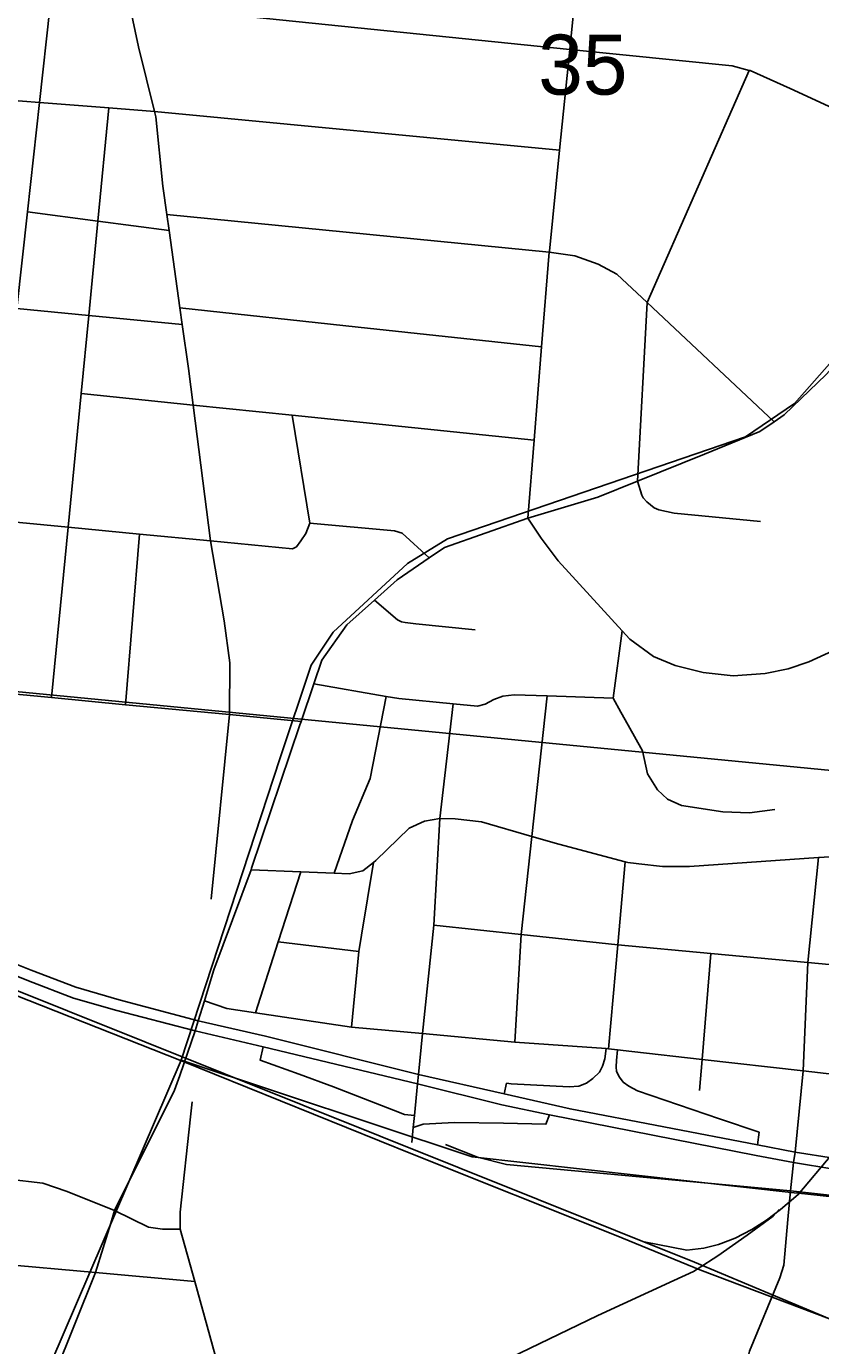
# Model space of a CAD drawing. Extents: x 0 to 34, y -3.9 to 26.2.
# Drawn here: x 2.832 to 3.386, y 14.874 to 15.794 of the extents above; entities that cross this region are included whole.
import ezdxf

# ---------------------------------------------------------------- set-up
doc = ezdxf.new("R2010")
doc.units = 0
for name, color, linetype in [('GM_X_City_Street', 7, 'Continuous'), ('GM_X_County_Road', 7, 'Continuous'), ('GM_X_Interchange_Ramps', 7, 'Continuous'), ('GM_X_Rail_Line', 7, 'Continuous'), ('GM_X_Section', 7, 'Continuous'), ('GM_X_Section_Text', 7, 'Continuous'), ('GM_X_State_Route', 7, 'Continuous'), ('GM_X_US_Route', 7, 'Continuous')]:
    doc.layers.add(name, color=color, linetype=linetype)

msp = doc.modelspace()

# ---------------------------------------------------------------- linework, layer by layer
at = {"layer": 'GM_X_City_Street'}
for p, q in [((2.92148, 15.73503), (3.20423, 15.708)), ((3.0299, 15.44773), (3.01756, 15.52302)), ((3.28426, 15.45469), (3.34447, 15.4489)), ((2.90126, 15.32102), (2.91109, 15.44002)), ((3.00773, 15.15565), (3.06417, 15.14887))]:
    msp.add_line(p, q, dxfattribs=at)
for points in [[(3.18203, 15.45129), (3.18642, 15.50559), (3.1917, 15.57074), (3.19704, 15.63681), (3.19711, 15.63761), (3.20423, 15.708), (3.21135, 15.77833), (3.218, 15.84403), (3.22287, 15.89214), (3.2273, 15.9359), (3.22898, 15.95252)], [(2.79753, 15.33087), (2.8099, 15.44978), (2.82527, 15.59757), (2.83269, 15.66496), (2.84111, 15.74128), (2.8556, 15.8728)], [(2.90399, 15.80965), (3.21135, 15.77833), (3.32481, 15.76677), (3.33664, 15.76365), (3.33726, 15.76348), (3.36511, 15.75114), (3.395, 15.73734), (3.42792, 15.72214), (3.44442, 15.71231), (3.45451, 15.70451), (3.48516, 15.67142)], [(3.25867, 15.47709), (3.26531, 15.60169), (3.33664, 15.76365)], [(2.69932, 15.75232), (2.70399, 15.75196), (2.74734, 15.74858), (2.79355, 15.74499), (2.84111, 15.74128), (2.88947, 15.73752), (2.92148, 15.73503)], [(2.84955, 15.32593), (2.86118, 15.44483), (2.87031, 15.53822), (2.87563, 15.5927), (2.88192, 15.65854), (2.88947, 15.73752)], [(2.83269, 15.66496), (2.88192, 15.65854), (2.93162, 15.65205)], [(2.93005, 15.66318), (3.19704, 15.63681), (3.21487, 15.63421), (3.23108, 15.62856), (3.24423, 15.62146), (3.26531, 15.60169), (3.3541, 15.51846)], [(2.6847, 15.61115), (2.69042, 15.6106), (2.73247, 15.60653), (2.7797, 15.60197), (2.82527, 15.59757), (2.87563, 15.5927), (2.94086, 15.5864)], [(2.93924, 15.59794), (3.06366, 15.58451), (3.1917, 15.57074)], [(2.87031, 15.53822), (2.94843, 15.53016), (3.01756, 15.52302), (3.18642, 15.50559)], [(3.25867, 15.47709), (3.26178, 15.46713), (3.26265, 15.46539), (3.26525, 15.46258), (3.27029, 15.45839), (3.27347, 15.45695), (3.28426, 15.45469)], [(2.66939, 15.46332), (2.67621, 15.46266), (2.71716, 15.45871), (2.76554, 15.45405), (2.8099, 15.44978), (2.86118, 15.44483), (2.91109, 15.44002), (2.96047, 15.43527), (3.01779, 15.42975), (3.02048, 15.43121), (3.02359, 15.43533), (3.02711, 15.44057), (3.0299, 15.44773), (3.08899, 15.44234), (3.09427, 15.44071), (3.1133, 15.42354)], [(3.18203, 15.45129), (3.19134, 15.43722), (3.20317, 15.4214), (3.24805, 15.37259), (3.25334, 15.36683), (3.2698, 15.35472), (3.28486, 15.34834), (3.30449, 15.34338), (3.32532, 15.34106), (3.34773, 15.34288), (3.36373, 15.34597), (3.37825, 15.35099), (3.41983, 15.36992)], [(3.07504, 15.39398), (3.09114, 15.38014), (3.09389, 15.37886), (3.09645, 15.37831), (3.10379, 15.37739), (3.14533, 15.37321)], [(3.35463, 15.2478), (3.33675, 15.2455), (3.31817, 15.24626), (3.28942, 15.25064), (3.27964, 15.25502), (3.27256, 15.26162), (3.26556, 15.27278), (3.26208, 15.2888), (3.25218, 15.30685), (3.2471, 15.31586), (3.24154, 15.32568), (3.24805, 15.37259)], [(3.03264, 15.33555), (3.08317, 15.32684), (3.09204, 15.32531), (3.12989, 15.32166), (3.14696, 15.32001), (3.1523, 15.32142), (3.15843, 15.32472), (3.16454, 15.32687), (3.17253, 15.32785), (3.19567, 15.32712), (3.24154, 15.32568)], [(3.0468, 15.20352), (3.05966, 15.24014), (3.07199, 15.26951), (3.08317, 15.32684)], [(3.17308, 15.08555), (3.17734, 15.16074), (3.18487, 15.22911), (3.19567, 15.32712)], [(3.05888, 15.09606), (3.06417, 15.14887), (3.06602, 15.16015), (3.07433, 15.21089)], [(3.23847, 15.08082), (3.24495, 15.15355), (3.25011, 15.21135)], [(2.99201, 15.1059), (3.00773, 15.15565), (3.02367, 15.20446)], [(3.11642, 15.16721), (3.17734, 15.16074), (3.24495, 15.15355), (3.30982, 15.14747), (3.37767, 15.14112), (3.44194, 15.1351), (3.47797, 15.13172)], [(3.30188, 15.05176), (3.30369, 15.07353), (3.30982, 15.14747)], [(3.37424, 15.06562), (3.43447, 15.0586), (3.4401, 15.05794), (3.5, 15.05096), (3.50364, 15.05053), (3.50599, 15.05026), (3.57132, 15.04635)], [(2.62415, 15.01137), (2.6328, 15.01042), (2.81959, 14.98986), (2.84341, 14.98706), (2.86038, 14.98139), (2.89363, 14.96794)], [(3.12465, 15.01407), (3.14684, 15.00537), (3.16715, 15.00025), (3.3654, 14.98179), (3.56247, 14.95984), (3.62253, 14.95483), (3.64569, 14.95588), (3.65903, 14.95865), (3.74123, 14.98619), (3.75947, 14.9923), (3.76334, 14.99272), (3.76597, 14.99253), (3.77084, 14.99131), (3.78402, 14.98649), (3.79037, 14.98271), (3.79602, 14.97864), (3.80042, 14.97327), (3.8024, 14.97052), (3.8049, 14.96707), (3.80918, 14.95331), (3.82291, 14.89796)], [(2.89363, 14.96794), (2.91725, 14.95649), (2.92703, 14.95509), (2.93943, 14.95509)], [(2.61804, 14.94836), (2.62677, 14.94757), (2.79445, 14.93243), (2.81241, 14.9308), (2.8802, 14.92468), (2.94956, 14.91842)]]:
    msp.add_lwpolyline(points, dxfattribs=at)
at = {"layer": 'GM_X_County_Road'}
msp.add_line((2.96102, 15.18537), (2.97388, 15.31412), dxfattribs=at)
for points in [[(2.64733, 15.34479), (2.65719, 15.34421), (2.66477, 15.34349), (2.70483, 15.33968), (2.75413, 15.335), (2.79753, 15.33087), (2.84955, 15.32593), (2.90126, 15.32102), (2.97388, 15.31412)], [(3.1011, 15.01561), (3.10209, 15.02607), (3.10297, 15.03438), (3.10502, 15.05633), (3.10568, 15.06294), (3.10853, 15.09166), (3.11642, 15.16721), (3.12066, 15.24161), (3.12989, 15.32166)], [(3.38496, 15.21446), (3.45004, 15.21814), (3.45162, 15.21823), (3.47026, 15.22013), (3.48285, 15.22368), (3.49967, 15.22979), (3.55743, 15.25217), (3.56694, 15.25312), (3.584, 15.25239), (3.61418, 15.24929), (3.70411, 15.24007), (3.79577, 15.231), (3.92568, 15.21814)], [(2.98888, 15.20587), (3.02367, 15.20446), (3.0468, 15.20352), (3.05728, 15.20309), (3.06681, 15.20517), (3.07433, 15.21089), (3.07605, 15.2122), (3.09927, 15.2349), (3.10999, 15.23963), (3.12066, 15.24161), (3.13128, 15.24147), (3.14984, 15.2392), (3.18487, 15.22911), (3.20383, 15.22366), (3.25011, 15.21135), (3.2518, 15.2109), (3.25762, 15.21023), (3.25956, 15.21001)], [(3.25956, 15.21001), (3.27604, 15.20813), (3.29502, 15.20812), (3.38496, 15.21446)], [(3.36366, 14.96186), (3.3654, 14.98179), (3.36754, 15.00159), (3.36863, 15.00864), (3.37424, 15.06562), (3.37767, 15.14112), (3.38496, 15.21446)], [(2.95627, 15.1143), (2.9719, 15.10896), (2.99201, 15.1059), (3.05888, 15.09606), (3.10853, 15.09166)], [(3.10853, 15.09166), (3.17308, 15.08555), (3.23668, 15.08102), (3.23847, 15.08082), (3.24479, 15.08011), (3.2546, 15.07902)], [(3.2546, 15.07902), (3.30369, 15.07353), (3.37424, 15.06562)], [(2.93943, 14.95509), (2.93943, 14.96688), (2.94663, 15.03346), (2.94784, 15.04397)], [(3.3329, 14.84769), (3.33359, 14.85466), (3.33688, 14.86978), (3.35793, 14.92107), (3.36088, 14.92995), (3.36366, 14.96186)], [(2.98535, 14.79307), (2.98101, 14.8039), (2.96864, 14.84938), (2.94956, 14.91842), (2.93943, 14.95509)]]:
    msp.add_lwpolyline(points, dxfattribs=at)
at = {"layer": 'GM_X_Interchange_Ramps'}
for points in [[(2.99733, 15.08222), (2.99519, 15.07305), (3.02239, 15.06318)], [(3.23668, 15.08102), (3.23588, 15.07387), (3.2342, 15.06887), (3.23204, 15.06466), (3.22753, 15.06012), (3.22313, 15.05692), (3.21766, 15.05488), (3.21097, 15.05427), (3.17041, 15.05635), (3.16726, 15.05683), (3.16557, 15.04935)], [(3.31592, 15.03205), (3.25861, 15.05157), (3.25264, 15.05484), (3.24859, 15.05764), (3.24608, 15.0612), (3.24389, 15.06513), (3.24377, 15.06832), (3.24397, 15.07279), (3.24479, 15.08011)], [(3.02239, 15.06318), (3.04644, 15.05446), (3.08836, 15.03808), (3.09591, 15.03513), (3.10297, 15.03438)], [(3.10209, 15.02607), (3.10912, 15.02824), (3.13096, 15.02943), (3.16521, 15.02894), (3.19472, 15.02818), (3.19728, 15.03482)], [(3.34231, 15.0139), (3.34352, 15.02266), (3.31592, 15.03205)]]:
    msp.add_lwpolyline(points, dxfattribs=at)
at = {"layer": 'GM_X_Rail_Line'}
msp.add_line((3.37101, 14.98015), (3.36794, 14.98048), dxfattribs=at)
for points in [[(2.94008, 15.07294), (3.00886, 15.28321), (3.03071, 15.3486), (3.04618, 15.37159), (3.09804, 15.41964), (3.12595, 15.43671), (3.33412, 15.50792), (3.36836, 15.53122), (3.47311, 15.65013), (3.49206, 15.68568), (3.50586, 15.72675), (3.53495, 15.75895), (3.70992, 15.89324)], [(3.39268, 14.89234), (3.29846, 14.93208), (2.80525, 15.12937), (2.54549, 15.23196), (2.35281, 15.30824), (2.11508, 15.40195), (2.1, 15.40795)], [(2.1, 15.40418), (2.11393, 15.39878), (2.94032, 15.07242), (3.10149, 15.00728), (3.24383, 14.95065), (3.30222, 14.92653), (3.39268, 14.89234)], [(3.26332, 14.94614), (3.29314, 14.94034), (3.30492, 14.94169), (3.31524, 14.94439), (3.32683, 14.94883), (3.33841, 14.95482), (3.34864, 14.96138), (3.35848, 14.96872), (3.37084, 14.97914), (3.39439, 15.00713), (3.41755, 15.04342), (3.43647, 15.06581), (3.47795, 15.11588), (3.56142, 15.2145), (3.58858, 15.24051), (3.60499, 15.25422), (3.62024, 15.26483), (3.63283, 15.27303)], [(2.60241, 14.42498), (2.73558, 14.63142), (2.8031, 14.75498), (2.94008, 15.07294)], [(3.36794, 14.98048), (3.14322, 15.00546), (2.94008, 15.07294)], [(3.91749, 15.00516), (3.78034, 14.99449), (3.75036, 14.98991), (3.64937, 14.95437), (3.61695, 14.95365), (3.37101, 14.98015)], [(2.12439, 14.1), (2.15055, 14.12494), (2.17405, 14.14904), (2.20158, 14.17486), (2.23713, 14.20011), (2.3111, 14.24545), (2.60241, 14.42498), (2.63737, 14.44974), (2.67579, 14.48359), (2.78015, 14.57483), (2.88795, 14.66665), (2.98485, 14.74985), (3.01696, 14.77739), (3.04219, 14.79174), (3.07545, 14.81068), (3.13604, 14.84898), (3.2309, 14.89484), (3.28408, 14.9193), (3.29777, 14.92548), (3.30092, 14.92749), (3.31476, 14.93634), (3.33523, 14.95079), (3.35344, 14.96404), (3.3576, 14.96875)]]:
    msp.add_lwpolyline(points, dxfattribs=at)
at = {"layer": 'GM_X_Section'}
for points in [[(2.76326, 16.35538), (3.78177, 16.24865), (3.68487, 15.24697), (2.66316, 15.34581)], [(2.66316, 15.34581), (3.68487, 15.24697), (3.58071, 14.24166), (2.56903, 14.34936)]]:
    msp.add_lwpolyline(points, close=True, dxfattribs=at)
at = {"layer": 'GM_X_State_Route'}
for p, q in [((3.02376, 15.30936), (3.03264, 15.33555)), ((3.02376, 15.30936), (2.97388, 15.31412)), ((2.93549, 15.05195), (2.93907, 15.06231)), ((2.89363, 14.96794), (2.93549, 15.05195)), ((2.89094, 14.95929), (2.89363, 14.96794)), ((2.8802, 14.92468), (2.89094, 14.95929)), ((2.85109, 14.85211), (2.8802, 14.92468))]:
    msp.add_line(p, q, dxfattribs=at)
for points in [[(2.97388, 15.31412), (2.97394, 15.35032), (2.96999, 15.37958), (2.96047, 15.43527), (2.94843, 15.53016), (2.94519, 15.55564), (2.94086, 15.5864), (2.93924, 15.59794), (2.93162, 15.65205), (2.93005, 15.66318), (2.92728, 15.68288), (2.92242, 15.73123), (2.92148, 15.73503), (2.91036, 15.78008), (2.90399, 15.80965), (2.90263, 15.81593), (2.90226, 15.83925), (2.90522, 15.87542), (2.90824, 15.94136), (2.91059, 15.97046), (2.91486, 15.98911), (2.92202, 16.01066), (2.93038, 16.02526)], [(3.3541, 15.51846), (3.36111, 15.52329), (3.39032, 15.5514), (3.41351, 15.5771)], [(3.25867, 15.47709), (3.30537, 15.49588), (3.34411, 15.51157), (3.3541, 15.51846)], [(3.18203, 15.45129), (3.23098, 15.46595), (3.25867, 15.47709)], [(3.1133, 15.42354), (3.12382, 15.4308), (3.18203, 15.45129)], [(3.07504, 15.39398), (3.09097, 15.40811), (3.1133, 15.42354)], [(3.03264, 15.33555), (3.03826, 15.35211), (3.05561, 15.37674), (3.07504, 15.39398)], [(2.33687, 15.33918), (2.35926, 15.31958), (2.38492, 15.30057), (2.40696, 15.28708), (2.42593, 15.27721), (2.44271, 15.26877), (2.46728, 15.25912), (2.50237, 15.24815), (2.54843, 15.23521), (2.58286, 15.22512), (2.6429, 15.20475), (2.65113, 15.20141), (2.76249, 15.15625), (2.78684, 15.14682), (2.83356, 15.1284), (2.86492, 15.11633), (2.89519, 15.10756), (2.94884, 15.09366)], [(2.98888, 15.20587), (2.98924, 15.20701), (3.02294, 15.30694), (3.02376, 15.30936)], [(2.95627, 15.1143), (2.96117, 15.13061), (2.96298, 15.13593), (2.98888, 15.20587)], [(2.78854, 15.1543), (2.83526, 15.13588), (2.86662, 15.12381), (2.89689, 15.11504), (2.95198, 15.10044), (2.99902, 15.0897), (3.10568, 15.06294), (3.16557, 15.04935), (3.21159, 15.03891), (3.34231, 15.0139), (3.36863, 15.00864), (3.39539, 15.00447)], [(2.93907, 15.06231), (2.9498, 15.09341), (2.95198, 15.10044), (2.95627, 15.1143)], [(2.94884, 15.09366), (2.9498, 15.09341), (2.99733, 15.08222), (3.10502, 15.05633), (3.16387, 15.04187), (3.19728, 15.03482), (3.34141, 15.00645), (3.36754, 15.00159), (3.3957, 14.99691), (3.423, 14.99504), (3.44899, 14.99559), (3.47115, 14.998), (3.49549, 15.00261), (3.52839, 15.01292), (3.57105, 15.03222), (3.60801, 15.049), (3.63279, 15.05975), (3.65549, 15.06742), (3.67995, 15.07323), (3.70089, 15.0762), (3.72217, 15.07751), (3.77983, 15.07472)]]:
    msp.add_lwpolyline(points, dxfattribs=at)
at = {"layer": 'GM_X_US_Route'}
for p, q in [((3.02376, 15.30936), (3.03264, 15.33555)), ((2.93549, 15.05195), (2.93907, 15.06231)), ((2.89363, 14.96794), (2.93549, 15.05195)), ((2.89094, 14.95929), (2.89363, 14.96794)), ((2.8802, 14.92468), (2.89094, 14.95929)), ((2.85109, 14.85211), (2.8802, 14.92468))]:
    msp.add_line(p, q, dxfattribs=at)
for points in [[(3.3541, 15.51846), (3.36111, 15.52329), (3.39032, 15.5514), (3.41351, 15.5771)], [(3.25867, 15.47709), (3.30537, 15.49588), (3.34411, 15.51157), (3.3541, 15.51846)], [(3.18203, 15.45129), (3.23098, 15.46595), (3.25867, 15.47709)], [(3.1133, 15.42354), (3.12382, 15.4308), (3.18203, 15.45129)], [(3.07504, 15.39398), (3.09097, 15.40811), (3.1133, 15.42354)], [(3.03264, 15.33555), (3.03826, 15.35211), (3.05561, 15.37674), (3.07504, 15.39398)], [(2.98888, 15.20587), (2.98924, 15.20701), (3.02294, 15.30694), (3.02376, 15.30936)], [(2.95627, 15.1143), (2.96117, 15.13061), (2.96298, 15.13593), (2.98888, 15.20587)], [(2.93907, 15.06231), (2.9498, 15.09341), (2.95198, 15.10044), (2.95627, 15.1143)]]:
    msp.add_lwpolyline(points, dxfattribs=at)

# ---------------------------------------------------------------- texts
at = {"layer": 'GM_X_Section_Text'}
msp.add_text('35', height=0.041856, rotation=0.00001, dxfattribs=at).set_placement((3.18936, 15.74675))

doc.saveas('drawing.dxf')
